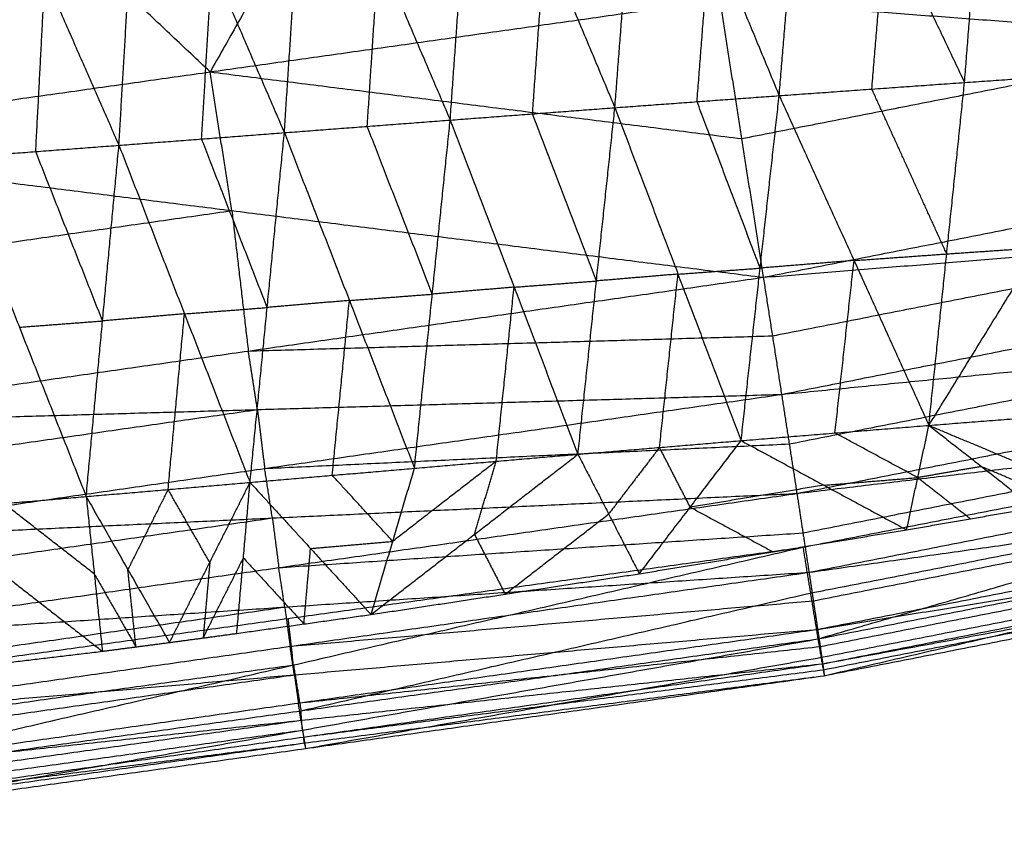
# Model space of a CAD drawing. Header units: millimetres. Extents: x -106 to 110, y -96 to 120.
# Tile 450 of 656: x 14.37 to 19.78, y -95.64 to -91.23. Entities that reach past the tile are written whole.
import ezdxf

# ---------------------------------------------------------------- set-up
doc = ezdxf.new("R2010")
doc.units = ezdxf.units.MM
doc.header["$MEASUREMENT"] = 0
doc.layers.add('Default', color=7, linetype='Continuous', true_color=0x000000)

msp = doc.modelspace()

# ---------------------------------------------------------------- linework, layer by layer
at = {"layer": 'Default'}
for points in [[(12.6106, -91.9126, 13.7775), (13.7341, -89.9317, 13.1009), (14.8576, -87.9507, 12.4242)], [(16.5361, -89.5359, 13.0899), (15.9743, -90.5264, 13.4282), (15.4126, -91.5168, 13.7665)], [(19.5604, -91.5749, 9.3207), (19.6338, -90.6362, 9.1519), (19.7072, -89.6976, 8.9831)], [(19.7072, -89.6976, 8.9831), (20.1385, -90.6015, 9.1821), (20.5698, -91.5053, 9.3811)], [(18.5413, -91.6473, 9.2643), (18.6191, -90.7042, 9.0936), (18.6969, -89.761, 8.9228)], [(18.6969, -89.761, 8.9228), (19.1287, -90.6679, 9.1217), (19.5604, -91.5749, 9.3207)], [(17.638, -91.7135, 9.2177), (17.711, -90.7667, 9.0451), (17.784, -89.8199, 8.8725)], [(17.784, -89.8199, 8.8725), (18.1626, -90.7336, 9.0684), (18.5413, -91.6473, 9.2643)], [(16.7325, -91.7816, 9.175), (16.8004, -90.831, 9.0009), (16.8684, -89.8804, 8.8268)], [(16.8684, -89.8804, 8.8268), (17.2532, -90.797, 9.0223), (17.638, -91.7135, 9.2177)], [(15.4126, -91.5168, 13.7665), (14.5733, -90.7243, 13.4337), (13.7341, -89.9317, 13.1009)], [(15.8208, -91.8509, 9.1373), (15.8833, -90.8965, 8.9618), (15.9457, -89.9422, 8.7864)], [(15.9457, -89.9422, 8.7864), (16.3391, -90.8619, 8.9807), (16.7325, -91.7816, 9.175)], [(14.9113, -91.9203, 9.1058), (14.9677, -90.9623, 8.929), (15.0242, -90.0043, 8.7522)], [(15.0242, -90.0043, 8.7522), (15.4225, -90.9276, 8.9447), (15.8208, -91.8509, 9.1373)], [(14.0978, -90.0668, 8.7248), (14.5045, -90.9935, 8.9153), (14.9113, -91.9203, 9.1058)], [(19.0509, -91.6111, 9.2925), (19.0898, -91.1395, 9.2071), (19.1287, -90.6679, 9.1217)], [(18.0897, -91.6804, 9.241), (18.1262, -91.207, 9.1547), (18.1626, -90.7336, 9.0684)], [(17.1852, -91.7476, 9.1963), (17.2192, -91.2723, 9.1093), (17.2532, -90.797, 9.0223)], [(16.2766, -91.8162, 9.1561), (16.3079, -91.3391, 9.0684), (16.3391, -90.8619, 8.9807)], [(15.366, -91.8856, 9.1216), (15.3943, -91.4066, 9.0331), (15.4225, -90.9276, 8.9447)], [(14.454, -91.9548, 9.0937), (14.4793, -91.4742, 9.0045), (14.5045, -90.9935, 8.9153)], [(12.6106, -91.9126, 13.7775), (15.4126, -91.5168, 13.7665), (18.2146, -91.121, 13.7555)], [(18.2146, -91.121, 13.7555), (18.3342, -91.8836, 13.6782), (18.4539, -92.6462, 13.601)], [(18.2146, -91.121, 13.7555), (21.1042, -91.3385, 13.6784), (23.9939, -91.5561, 13.6013)], [(18.3342, -91.8836, 13.6782), (19.7192, -91.6111, 13.6783), (21.1042, -91.3385, 13.6784)], [(15.4126, -91.5168, 13.7665), (16.8734, -91.7002, 13.7224), (18.3342, -91.8836, 13.6782)], [(15.5323, -92.2794, 13.6893), (15.4724, -91.8981, 13.7279), (15.4126, -91.5168, 13.7665)], [(19.3643, -93.4602, 9.9473), (19.967, -92.4828, 9.6642), (20.5698, -91.5053, 9.3811)], [(19.5604, -91.5749, 9.3207), (20.0651, -91.5401, 9.3509), (20.5698, -91.5053, 9.3811)], [(18.4539, -92.6462, 13.601), (21.2239, -92.1011, 13.6011), (23.9939, -91.5561, 13.6013)], [(18.5413, -91.6473, 9.2643), (19.0509, -91.6111, 9.2925), (19.5604, -91.5749, 9.3207)], [(19.3643, -93.4602, 9.9473), (19.4623, -92.5175, 9.634), (19.5604, -91.5749, 9.3207)], [(19.4623, -92.5175, 9.634), (19.2566, -92.0643, 9.4632), (19.0509, -91.6111, 9.2925)], [(17.638, -91.7135, 9.2177), (18.0897, -91.6804, 9.241), (18.5413, -91.6473, 9.2643)], [(18.4366, -92.5957, 9.5807), (18.2631, -92.1381, 9.4109), (18.0897, -91.6804, 9.241)], [(18.332, -93.5441, 9.8971), (18.4366, -92.5957, 9.5807), (18.5413, -91.6473, 9.2643)], [(18.5413, -91.6473, 9.2643), (18.9528, -92.5538, 9.6058), (19.3643, -93.4602, 9.9473)], [(16.7325, -91.7816, 9.175), (17.1852, -91.7476, 9.1963), (17.638, -91.7135, 9.2177)], [(17.5365, -92.6663, 9.5367), (17.3608, -92.2069, 9.3665), (17.1852, -91.7476, 9.1963)], [(17.4349, -93.619, 9.8557), (17.5365, -92.6663, 9.5367), (17.638, -91.7135, 9.2177)], [(17.638, -91.7135, 9.2177), (17.985, -92.6288, 9.5574), (18.332, -93.5441, 9.8971)], [(15.8208, -91.8509, 9.1373), (16.2766, -91.8162, 9.1561), (16.7325, -91.7816, 9.175)], [(16.536, -93.6959, 9.8175), (16.6342, -92.7387, 9.4962), (16.7325, -91.7816, 9.175)], [(16.7325, -91.7816, 9.175), (17.0837, -92.7003, 9.5153), (17.4349, -93.619, 9.8557)], [(14.9113, -91.9203, 9.1058), (15.366, -91.8856, 9.1216), (15.8208, -91.8509, 9.1373)], [(15.6321, -93.7739, 9.7838), (15.7264, -92.8124, 9.4605), (15.8208, -91.8509, 9.1373)], [(15.8208, -91.8509, 9.1373), (16.1784, -92.7734, 9.4774), (16.536, -93.6959, 9.8175)], [(16.6342, -92.7387, 9.4962), (16.4554, -92.2775, 9.3262), (16.2766, -91.8162, 9.1561)], [(12.6106, -91.9126, 13.7775), (15.5323, -92.2794, 13.6893), (18.4539, -92.6462, 13.601)], [(15.7264, -92.8124, 9.4605), (15.5462, -92.349, 9.291), (15.366, -91.8856, 9.1216)], [(13.9968, -91.9894, 9.0815), (14.454, -91.9548, 9.0937), (14.9113, -91.9203, 9.1058)], [(14.8212, -92.8859, 9.431), (14.6376, -92.4204, 9.2623), (14.454, -91.9548, 9.0937)], [(14.7312, -93.8515, 9.7561), (14.8212, -92.8859, 9.431), (14.9113, -91.9203, 9.1058)], [(14.9113, -91.9203, 9.1058), (15.2717, -92.8471, 9.4448), (15.6321, -93.7739, 9.7838)], [(13.9968, -91.9894, 9.0815), (14.364, -92.9205, 9.4188), (14.7312, -93.8515, 9.7561)], [(18.4539, -92.6462, 13.601), (21.289, -92.4186, 13.4672), (24.124, -92.191, 13.3333)], [(18.5542, -93.2899, 13.3228), (21.3391, -92.7404, 13.3281), (24.124, -92.191, 13.3333)], [(12.701, -92.6847, 13.6967), (14.1166, -92.482, 13.693), (15.5323, -92.2794, 13.6893)], [(15.5323, -92.2794, 13.6893), (15.5774, -92.6654, 13.6489), (15.6226, -93.0514, 13.6084)], [(18.5041, -92.968, 13.4619), (19.8965, -92.6933, 13.4645), (21.289, -92.4186, 13.4672)], [(19.4623, -92.5175, 9.634), (19.7147, -92.5002, 9.6491), (19.967, -92.4828, 9.6642)], [(18.9528, -92.5538, 9.6058), (18.6947, -92.5747, 9.5933), (18.4366, -92.5957, 9.5807)], [(18.8481, -93.5021, 9.9222), (18.9004, -93.028, 9.764), (18.9528, -92.5538, 9.6058)], [(18.9528, -92.5538, 9.6058), (19.2076, -92.5357, 9.6199), (19.4623, -92.5175, 9.634)], [(17.985, -92.6288, 9.5574), (18.2108, -92.6123, 9.5691), (18.4366, -92.5957, 9.5807)], [(12.7913, -93.4567, 13.6158), (15.6226, -93.0514, 13.6084), (18.4539, -92.6462, 13.601)], [(17.0837, -92.7003, 9.5153), (17.3101, -92.6833, 9.526), (17.5365, -92.6663, 9.5367)], [(17.985, -92.6288, 9.5574), (17.7607, -92.6475, 9.547), (17.5365, -92.6663, 9.5367)], [(17.8834, -93.5816, 9.8764), (17.9342, -93.1052, 9.7169), (17.985, -92.6288, 9.5574)], [(18.4539, -92.6462, 13.601), (18.5041, -92.968, 13.4619), (18.5542, -93.2899, 13.3228)], [(17.0837, -92.7003, 9.5153), (16.8589, -92.7195, 9.5058), (16.6342, -92.7387, 9.4962)], [(16.9854, -93.6575, 9.8366), (17.0346, -93.1789, 9.676), (17.0837, -92.7003, 9.5153)], [(18.5542, -93.2899, 13.3228), (21.3937, -93.0097, 13.1457), (24.2331, -92.7295, 12.9687)], [(18.6386, -93.8345, 12.9464), (21.4358, -93.282, 12.9575), (24.2331, -92.7295, 12.9687)], [(16.1784, -92.7734, 9.4774), (15.9524, -92.7929, 9.4689), (15.7264, -92.8124, 9.4605)], [(16.084, -93.7349, 9.8006), (16.1312, -93.2542, 9.639), (16.1784, -92.7734, 9.4774)], [(16.1784, -92.7734, 9.4774), (16.4063, -92.7561, 9.4868), (16.6342, -92.7387, 9.4962)], [(15.2717, -92.8471, 9.4448), (15.4991, -92.8298, 9.4527), (15.7264, -92.8124, 9.4605)], [(14.364, -92.9205, 9.4188), (14.5926, -92.9032, 9.4249), (14.8212, -92.8859, 9.431)], [(15.2717, -92.8471, 9.4448), (15.0464, -92.8665, 9.4379), (14.8212, -92.8859, 9.431)], [(15.1816, -93.8127, 9.7699), (15.2266, -93.3299, 9.6074), (15.2717, -92.8471, 9.4448)], [(15.6226, -93.0514, 13.6084), (17.0633, -93.0097, 13.5352), (18.5041, -92.968, 13.4619)], [(15.6727, -93.3733, 13.4693), (15.6477, -93.2124, 13.5389), (15.6226, -93.0514, 13.6084)], [(18.5964, -93.5622, 13.1346), (19.995, -93.2859, 13.1402), (21.3937, -93.0097, 13.1457)], [(18.6718, -94.1301, 10.1827), (21.4748, -93.5817, 10.2187), (24.2777, -93.0332, 10.2548)], [(18.754, -94.6343, 10.5433), (21.5159, -93.8338, 10.399), (24.2777, -93.0332, 10.2548)], [(18.6386, -93.8345, 12.9464), (21.4788, -93.4969, 12.7438), (24.3191, -93.1592, 12.5413)], [(18.7052, -94.2681, 12.5066), (21.5121, -93.7137, 12.5239), (24.3191, -93.1592, 12.5413)], [(12.7913, -93.4567, 13.6158), (15.6727, -93.3733, 13.4693), (18.5542, -93.2899, 13.3228)], [(12.8712, -94.1044, 13.3299), (15.7127, -93.6971, 13.3263), (18.5542, -93.2899, 13.3228)], [(18.5542, -93.2899, 13.3228), (18.5964, -93.5622, 13.1346), (18.6386, -93.8345, 12.9464)], [(19.3643, -93.4602, 9.9473), (20.3823, -93.3805, 10.0031), (21.4004, -93.3008, 10.059)], [(12.8313, -93.7806, 13.4729), (14.252, -93.5769, 13.4711), (15.6727, -93.3733, 13.4693)], [(15.6727, -93.3733, 13.4693), (15.6927, -93.5352, 13.3978), (15.7127, -93.6971, 13.3263)], [(18.332, -93.5441, 9.8971), (18.8481, -93.5021, 9.9222), (19.3643, -93.4602, 9.9473)], [(18.7052, -94.2681, 12.5066), (21.5428, -93.8696, 12.2969), (24.3804, -93.4711, 12.0872)], [(18.7527, -94.5817, 12.0407), (21.5666, -94.0264, 12.0639), (24.3804, -93.4711, 12.0872)], [(19.2421, -94.0345, 10.1871), (19.3032, -93.7474, 10.0672), (19.3643, -93.4602, 9.9473)], [(19.3643, -93.4602, 9.9473), (19.654, -93.6865, 10.0698), (19.9438, -93.9128, 10.1923)], [(19.3643, -93.4602, 9.9473), (19.8291, -93.6553, 10.0711), (20.2939, -93.8503, 10.1949)], [(18.6719, -94.0513, 12.7265), (20.0753, -93.7741, 12.7351), (21.4788, -93.4969, 12.7438)], [(18.754, -94.6343, 10.5433), (21.5684, -94.0824, 10.5798), (24.3827, -93.5306, 10.6163)], [(18.7891, -94.8364, 11.1697), (21.5859, -94.1835, 10.893), (24.3827, -93.5306, 10.6163)], [(19.3032, -93.7474, 10.0672), (19.0757, -93.6248, 9.9947), (18.8481, -93.5021, 9.9222)], [(15.7127, -93.6971, 13.3263), (17.1546, -93.6297, 13.2305), (18.5964, -93.5622, 13.1346)], [(17.4349, -93.619, 9.8557), (17.8834, -93.5816, 9.8764), (18.332, -93.5441, 9.8971)], [(17.8834, -93.5816, 9.8764), (17.7435, -93.7645, 9.9456), (17.6037, -93.9475, 10.0147)], [(17.7724, -94.276, 10.1738), (18.0522, -93.9101, 10.0355), (18.332, -93.5441, 9.8971)], [(18.0522, -93.9101, 10.0355), (17.9678, -93.7458, 9.9559), (17.8834, -93.5816, 9.8764)], [(18.332, -93.5441, 9.8971), (18.787, -93.7893, 10.0421), (19.2421, -94.0345, 10.1871)], [(16.2974, -94.5001, 10.157), (16.8661, -94.0595, 10.0063), (17.4349, -93.619, 9.8557)], [(16.536, -93.6959, 9.8175), (16.9854, -93.6575, 9.8366), (17.4349, -93.619, 9.8557)], [(17.4349, -93.619, 9.8557), (17.6037, -93.9475, 10.0147), (17.7724, -94.276, 10.1738)], [(15.6321, -93.7739, 9.7838), (16.084, -93.7349, 9.8006), (16.536, -93.6959, 9.8175)], [(15.7549, -93.9695, 13.1381), (15.7338, -93.8333, 13.2322), (15.7127, -93.6971, 13.3263)], [(16.2974, -94.5001, 10.157), (16.4167, -94.098, 9.9873), (16.536, -93.6959, 9.8175)], [(16.9854, -93.6575, 9.8366), (16.7011, -93.8777, 9.9119), (16.4167, -94.098, 9.9873)], [(16.8661, -94.0595, 10.0063), (16.9258, -93.8585, 9.9215), (16.9854, -93.6575, 9.8366)], [(18.7527, -94.5817, 12.0407), (21.5845, -94.1209, 11.8411), (24.4164, -93.6602, 11.6415)], [(18.7806, -94.7708, 11.5847), (21.5985, -94.2155, 11.6131), (24.4164, -93.6602, 11.6415)], [(19.654, -93.6865, 10.0698), (19.4786, -93.7169, 10.0685), (19.3032, -93.7474, 10.0672)], [(19.654, -93.6865, 10.0698), (19.8864, -93.784, 10.1317), (20.1189, -93.8816, 10.1936)], [(16.4167, -94.098, 9.9873), (16.2504, -93.9164, 9.8939), (16.084, -93.7349, 9.8006)], [(18.7806, -94.7708, 11.5847), (21.604, -94.249, 11.4097), (24.4274, -93.7272, 11.2347)], [(18.787, -93.7893, 10.0421), (19.0451, -93.7683, 10.0547), (19.3032, -93.7474, 10.0672)], [(18.7891, -94.8364, 11.1697), (21.6083, -94.2818, 11.2022), (24.4274, -93.7272, 11.2347)], [(19.3032, -93.7474, 10.0672), (19.4481, -93.8605, 10.1284), (19.5929, -93.9737, 10.1897)], [(14.7312, -93.8515, 9.7561), (15.1816, -93.8127, 9.7699), (15.6321, -93.7739, 9.7838)], [(15.1895, -94.654, 10.1453), (15.4108, -94.214, 9.9645), (15.6321, -93.7739, 9.7838)], [(15.5592, -94.6041, 10.149), (15.5957, -94.189, 9.9664), (15.6321, -93.7739, 9.7838)], [(15.6321, -93.7739, 9.7838), (15.9647, -94.137, 9.9704), (16.2974, -94.5001, 10.157)], [(18.787, -93.7893, 10.0421), (18.4196, -93.8497, 10.0388), (18.0522, -93.9101, 10.0355)], [(12.8712, -94.1044, 13.3299), (15.7549, -93.9695, 13.1381), (18.6386, -93.8345, 12.9464)], [(12.9413, -94.65, 12.9439), (15.7899, -94.2423, 12.9451), (18.6386, -93.8345, 12.9464)], [(13.8256, -93.9283, 9.7355), (14.2784, -93.8899, 9.7458), (14.7312, -93.8515, 9.7561)], [(14.7312, -93.8515, 9.7561), (14.7757, -94.2769, 9.949), (14.8203, -94.7022, 10.142)], [(14.7312, -93.8515, 9.7561), (14.9603, -94.2528, 9.9507), (15.1895, -94.654, 10.1453)], [(15.1816, -93.8127, 9.7699), (15.071, -94.0327, 9.8603), (14.9603, -94.2528, 9.9507)], [(15.4108, -94.214, 9.9645), (15.2962, -94.0133, 9.8672), (15.1816, -93.8127, 9.7699)], [(18.6386, -93.8345, 12.9464), (18.6719, -94.0513, 12.7265), (18.7052, -94.2681, 12.5066)], [(18.7129, -94.3822, 10.363), (20.1144, -94.108, 10.381), (21.5159, -93.8338, 10.399)], [(14.7757, -94.2769, 9.949), (14.5271, -94.0834, 9.8474), (14.2784, -93.8899, 9.7458)], [(18.0522, -93.9101, 10.0355), (18.2797, -94.0327, 10.1079), (18.5073, -94.1553, 10.1804)], [(18.7289, -94.4249, 12.2736), (20.1359, -94.1472, 12.2853), (21.5428, -93.8696, 12.2969)], [(19.2421, -94.0345, 10.1871), (19.5929, -93.9737, 10.1897), (19.9438, -93.9128, 10.1923)], [(12.9063, -94.3772, 13.1369), (14.3306, -94.1734, 13.1375), (15.7549, -93.9695, 13.1381)], [(13.8256, -93.9283, 9.7355), (14.323, -94.3153, 9.9387), (14.8203, -94.7022, 10.142)], [(15.7549, -93.9695, 13.1381), (15.7724, -94.1059, 13.0416), (15.7899, -94.2423, 12.9451)], [(17.0349, -94.3881, 10.1654), (17.3193, -94.1678, 10.0901), (17.6037, -93.9475, 10.0147)], [(15.7899, -94.2423, 12.9451), (17.2309, -94.1468, 12.8358), (18.6719, -94.0513, 12.7265)], [(16.8661, -94.0595, 10.0063), (16.9505, -94.2238, 10.0859), (17.0349, -94.3881, 10.1654)], [(17.7724, -94.276, 10.1738), (18.5073, -94.1553, 10.1804), (19.2421, -94.0345, 10.1871)], [(13.0132, -94.9128, 10.1349), (15.8425, -94.5215, 10.1588), (18.6718, -94.1301, 10.1827)], [(13.0699, -95.4249, 10.4957), (15.8709, -94.7775, 10.3392), (18.6718, -94.1301, 10.1827)], [(15.9283, -94.5521, 10.153), (15.9465, -94.3445, 10.0617), (15.9647, -94.137, 9.9704)], [(15.9647, -94.137, 9.9704), (16.1907, -94.1175, 9.9788), (16.4167, -94.098, 9.9873)], [(18.6718, -94.1301, 10.1827), (18.7129, -94.3822, 10.363), (18.754, -94.6343, 10.5433)], [(18.7667, -94.6762, 11.8127), (20.1756, -94.3986, 11.8269), (21.5845, -94.1209, 11.8411)], [(15.3744, -94.6291, 10.1471), (15.485, -94.409, 10.0567), (15.5957, -94.189, 9.9664)], [(15.5957, -94.189, 9.9664), (15.762, -94.3706, 10.0597), (15.9283, -94.5521, 10.153)], [(18.7716, -94.7354, 10.8565), (20.1788, -94.4594, 10.8748), (21.5859, -94.1835, 10.893)], [(15.4108, -94.214, 9.9645), (15.3926, -94.4215, 10.0558), (15.3744, -94.6291, 10.1471)], [(15.8232, -94.4591, 12.7252), (15.8066, -94.3507, 12.8352), (15.7899, -94.2423, 12.9451)], [(12.9413, -94.65, 12.9439), (15.8232, -94.4591, 12.7252), (18.7052, -94.2681, 12.5066)], [(12.9992, -95.082, 12.4938), (15.8522, -94.6751, 12.5002), (18.7052, -94.2681, 12.5066)], [(14.7757, -94.2769, 9.949), (14.8903, -94.4775, 10.0463), (15.0049, -94.6781, 10.1436)], [(15.0049, -94.6781, 10.1436), (14.9826, -94.4654, 10.0472), (14.9603, -94.2528, 9.9507)], [(16.2974, -94.5001, 10.157), (17.0349, -94.3881, 10.1654), (17.7724, -94.276, 10.1738)], [(18.7052, -94.2681, 12.5066), (18.7289, -94.4249, 12.2736), (18.7527, -94.5817, 12.0407)], [(18.7849, -94.8036, 11.3772), (20.1945, -94.5263, 11.3934), (21.604, -94.249, 11.4097)], [(15.912, -95.0296, 10.5195), (17.3125, -94.7059, 10.4412), (18.7129, -94.3822, 10.363)], [(12.9702, -94.866, 12.7188), (14.3967, -94.6626, 12.722), (15.8232, -94.4591, 12.7252)], [(15.8232, -94.4591, 12.7252), (15.8377, -94.5671, 12.6127), (15.8522, -94.6751, 12.5002)], [(15.8522, -94.6751, 12.5002), (17.2906, -94.55, 12.3869), (18.7289, -94.4249, 12.2736)], [(15.5592, -94.6041, 10.149), (15.9283, -94.5521, 10.153), (16.2974, -94.5001, 10.157)], [(15.8709, -94.7775, 10.3392), (15.8567, -94.6495, 10.249), (15.8425, -94.5215, 10.1588)], [(12.9992, -95.082, 12.4938), (15.876, -94.8318, 12.2672), (18.7527, -94.5817, 12.0407)], [(13.0433, -95.3921, 12.0176), (15.898, -94.9869, 12.0292), (18.7527, -94.5817, 12.0407)], [(15.1895, -94.654, 10.1453), (15.3744, -94.6291, 10.1471), (15.5592, -94.6041, 10.149)], [(18.7527, -94.5817, 12.0407), (18.7667, -94.6762, 11.8127), (18.7806, -94.7708, 11.5847)], [(13.0699, -95.4249, 10.4957), (15.912, -95.0296, 10.5195), (18.754, -94.6343, 10.5433)], [(13.0861, -95.6371, 11.1301), (15.9201, -95.1357, 10.8367), (18.754, -94.6343, 10.5433)], [(14.8203, -94.7022, 10.142), (15.0049, -94.6781, 10.1436), (15.1895, -94.654, 10.1453)], [(15.876, -94.8318, 12.2672), (15.8641, -94.7535, 12.3837), (15.8522, -94.6751, 12.5002)], [(15.898, -94.9869, 12.0292), (17.3323, -94.8316, 11.9209), (18.7667, -94.6762, 11.8127)], [(18.754, -94.6343, 10.5433), (18.7716, -94.7354, 10.8565), (18.7891, -94.8364, 11.1697)], [(13.3389, -94.8786, 10.1343), (14.0796, -94.7904, 10.1381), (14.8203, -94.7022, 10.142)], [(13.0416, -95.1689, 10.3153), (14.4562, -94.9732, 10.3272), (15.8709, -94.7775, 10.3392)], [(13.0433, -95.3921, 12.0176), (15.912, -95.0815, 11.8012), (18.7806, -94.7708, 11.5847)], [(13.0724, -95.5766, 11.5524), (15.9265, -95.1737, 11.5686), (18.7806, -94.7708, 11.5847)], [(15.8709, -94.7775, 10.3392), (15.8914, -94.9036, 10.4293), (15.912, -95.0296, 10.5195)], [(15.9376, -95.2368, 11.1499), (17.3546, -94.9861, 11.0032), (18.7716, -94.7354, 10.8565)], [(18.7806, -94.7708, 11.5847), (18.7849, -94.8036, 11.3772), (18.7891, -94.8364, 11.1697)], [(13.0213, -95.2371, 12.2557), (14.4486, -95.0345, 12.2615), (15.876, -94.8318, 12.2672)], [(13.0724, -95.5766, 11.5524), (15.9308, -95.2065, 11.3611), (18.7891, -94.8364, 11.1697)], [(13.0861, -95.6371, 11.1301), (15.9376, -95.2368, 11.1499), (18.7891, -94.8364, 11.1697)], [(15.876, -94.8318, 12.2672), (15.887, -94.9094, 12.1482), (15.898, -94.9869, 12.0292)], [(15.9265, -95.1737, 11.5686), (17.3557, -94.9887, 11.4729), (18.7849, -94.8036, 11.3772)], [(15.912, -95.0815, 11.8012), (15.905, -95.0342, 11.9152), (15.898, -94.9869, 12.0292)], [(15.9201, -95.1357, 10.8367), (15.916, -95.0826, 10.6781), (15.912, -95.0296, 10.5195)], [(13.0579, -95.4844, 11.785), (14.4849, -95.2829, 11.7931), (15.912, -95.0815, 11.8012)], [(15.912, -95.0815, 11.8012), (15.9193, -95.1276, 11.6849), (15.9265, -95.1737, 11.5686)], [(13.078, -95.531, 10.8129), (14.499, -95.3334, 10.8248), (15.9201, -95.1357, 10.8367)], [(15.9201, -95.1357, 10.8367), (15.9288, -95.1862, 10.9933), (15.9376, -95.2368, 11.1499)], [(13.0793, -95.6069, 11.3413), (14.505, -95.4067, 11.3512), (15.9308, -95.2065, 11.3611)], [(15.9308, -95.2065, 11.3611), (15.9287, -95.1901, 11.4648), (15.9265, -95.1737, 11.5686)], [(15.9308, -95.2065, 11.3611), (15.9342, -95.2217, 11.2555), (15.9376, -95.2368, 11.1499)]]:
    msp.add_open_spline(points, degree=2, dxfattribs=at)

doc.saveas('drawing.dxf')
